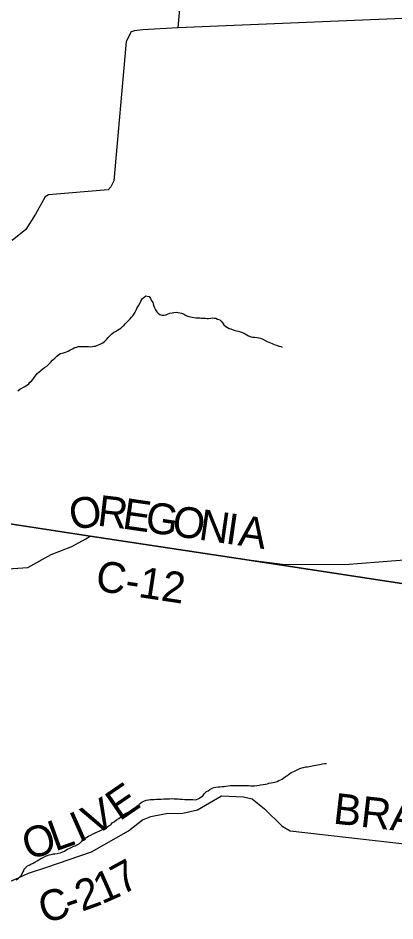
# Model space of a CAD drawing. Extents: x 1310247 to 1664935, y 284496 to 704931.
# Drawn here: x 1518257 to 1521928, y 531602 to 540403 of the extents above; entities that cross this region are included whole.
import ezdxf

# ---------------------------------------------------------------- set-up
doc = ezdxf.new("R2010")
doc.units = 0
for name, color, linetype in [('GM_X_Adjacent_County', 7, 'Continuous'), ('GM_X_County_Road_Text', 7, 'Continuous'), ('GM_X_County_Subdivision_Text', 7, 'Continuous'), ('GM_X_Minor_River_Text', 7, 'Continuous'), ('GM_X_Township_Road', 7, 'Continuous')]:
    doc.layers.add(name, color=color, linetype=linetype)

msp = doc.modelspace()

# ---------------------------------------------------------------- linework, layer by layer
at = {"layer": 'GM_X_Adjacent_County'}
for points in [[(1517394.9, 535593.7), (1518959, 535352.1), (1520400.3, 535135.3), (1523205.2, 534705.2)], [(1523205.2, 534705.2), (1520400.3, 535135.3), (1518959, 535352.1), (1517394.9, 535593.7)]]:
    msp.add_lwpolyline(points, dxfattribs=at)
at = {"layer": 'GM_X_County_Road_Text'}
for points in [[(1520805.2, 535084.3), (1520827.9, 535081.4), (1521439.4, 535075.7), (1522102, 535129), (1522335.8, 535153.4), (1523139.5, 535585.1)], [(1518916.3, 535327.9), (1518959, 535352.1), (1520400.3, 535135.3), (1520805.2, 535084.3)], [(1517551.6, 534122.6), (1517594.9, 534164.3), (1517654.1, 534223.3), (1517703.9, 534829.4), (1517730, 534935.1), (1517761.2, 534994.6), (1517792.1, 535040.1), (1517848.6, 535061.1), (1518108.4, 535030.2), (1518351.2, 535047.7), (1518578, 535173.6), (1518781.8, 535251.9), (1518916.3, 535327.9)], [(1517821.4, 531984.3), (1517926.7, 531936.2), (1518020.5, 531918.4), (1518115.5, 531962.7), (1518230.6, 532010.7), (1518357.9, 532068.4), (1518537.3, 532125.1), (1518970.9, 532275.3), (1519331.4, 532480.9), (1519467.7, 532586.6), (1519548.5, 532621.1), (1519699.3, 532648.3), (1519861.6, 532653.3), (1520004.5, 532686.7), (1520237.5, 532820.6), (1520451.7, 532812.6), (1520537.4, 532792.9), (1520655.8, 532696.6), (1520830.8, 532525), (1520906, 532479.5), (1523392.8, 532196.5)]]:
    msp.add_lwpolyline(points, dxfattribs=at)
at = {"layer": 'GM_X_County_Subdivision_Text'}
for points in [[(1519815.4, 540308.7), (1520022.3, 542634.6), (1520016.9, 542682.8), (1519993.4, 542725.1), (1519939.6, 542751.8), (1517119.7, 542569.6), (1516600.8, 542543.9), (1516476.8, 542563.4), (1516303, 542595.6), (1516134.8, 542753.9), (1515876.2, 543063.6), (1515852.9, 543118), (1515856.4, 543240.2), (1515962.7, 543575.6), (1515933.6, 543660.1), (1515756.3, 543728.3), (1514933.6, 543924.7)], [(1522396, 540413.6), (1519815.4, 540308.7), (1519468.6, 540286.8), (1519390.4, 540277.8), (1519358.3, 540270.1), (1519309.1, 540174.6), (1519188.2, 538815.4), (1519161.4, 538757.6), (1519133, 538727.9), (1518551.7, 538680.9), (1518519.4, 538659.2), (1518425.2, 538490), (1518333.2, 538340.9), (1518199.7, 538234.3)]]:
    msp.add_lwpolyline(points, dxfattribs=at)
at = {"layer": 'GM_X_Minor_River_Text'}
for points in [[(1518634.1, 537107.5), (1518652.6, 537123.2), (1518668.9, 537133), (1518689.2, 537136.6), (1518707.4, 537144.3), (1518727.7, 537150), (1518744, 537157.7), (1518760.3, 537167.4), (1518794.9, 537182.9), (1518809.1, 537190.7), (1518827.4, 537196.3), (1518841.6, 537200.1), (1518863.7, 537201.7), (1518879.8, 537201.4), (1518895.9, 537201.1), (1518920.1, 537200.7), (1518944.2, 537200.2), (1518958.3, 537200), (1518980.5, 537201.6), (1518996.6, 537203.3), (1519010.8, 537205), (1519025, 537210.8), (1519039.2, 537216.6), (1519063.6, 537226.2), (1519081.9, 537235.9), (1519102.5, 537253.6), (1519121, 537273.3), (1519133.5, 537289.2), (1519147.8, 537300.9), (1519170.5, 537324.6), (1519191, 537342.3), (1519205.2, 537348.1), (1519223.7, 537361.8), (1519242, 537371.5), (1519256.3, 537379.3), (1519274.7, 537395), (1519289.1, 537408.8), (1519299.5, 537422.7), (1519313.9, 537436.5), (1519332.4, 537454.2), (1519348.9, 537472), (1519361.4, 537487.8), (1519375.8, 537501.6), (1519386.3, 537519.5), (1519396.7, 537537.4), (1519407.2, 537555.3), (1519413.6, 537571.3), (1519422, 537587.2), (1519432.5, 537605), (1519445.1, 537628.9), (1519453.5, 537644.8), (1519468.2, 537670.7), (1519484.5, 537682.4), (1519500.9, 537694.2), (1519515, 537693.9), (1519533, 537687.6), (1519546.7, 537669.2), (1519554.3, 537653), (1519567.9, 537630.7), (1519571.6, 537616.6), (1519579.2, 537596.3), (1519586.9, 537578.1), (1519594.5, 537559.9), (1519608.1, 537539.6), (1519619.9, 537525.3), (1519637.7, 537512.9), (1519657.7, 537506.5), (1519679.9, 537506.1), (1519698.1, 537511.8), (1519718.4, 537519.5), (1519734.7, 537525.2), (1519756.9, 537530.8), (1519775.1, 537534.5), (1519797.3, 537536.1), (1519815.4, 537533.8), (1519833.4, 537531.4), (1519847.4, 537525.2), (1519867.4, 537518.8), (1519887.3, 537508.3), (1519901.2, 537502.1), (1519921.2, 537495.7), (1519935.2, 537491.4), (1519953.2, 537487), (1519967.3, 537484.8), (1519987.3, 537482.4), (1520001.4, 537482.2), (1520015.5, 537479.9), (1520029.6, 537479.6), (1520043.6, 537479.4), (1520065.7, 537477), (1520081.8, 537476.7), (1520097.9, 537474.4), (1520112, 537476.1), (1520134.2, 537477.7), (1520148.3, 537479.5), (1520166.4, 537477.1), (1520182.5, 537476.8), (1520198.4, 537468.5), (1520222.4, 537460), (1520236.2, 537449.7), (1520249.9, 537429.4)], [(1520249.9, 537429.4), (1520261.6, 537413.1), (1520281.3, 537396.7), (1520297.2, 537386.3), (1520313.1, 537378), (1520329.1, 537373.7), (1520353.1, 537365.2), (1520371, 537356.9), (1520385.1, 537354.6), (1520401.1, 537350.3), (1520423.1, 537345.9), (1520437.1, 537341.6), (1520455, 537333.2), (1520469, 537324.9), (1520484.8, 537314.6), (1520502.8, 537306.3), (1520526.7, 537295.8), (1520544.7, 537291.4), (1520560.8, 537291.1), (1520584.9, 537288.7), (1520600.9, 537286.4), (1520617, 537282.1), (1520635, 537277.7), (1520648.9, 537271.4), (1520670.7, 537257), (1520684.7, 537250.7), (1520700.7, 537244.4), (1520716.6, 537238.1), (1520730.6, 537231.8), (1520744.5, 537225.5), (1520762.5, 537219.2), (1520782.5, 537212.8), (1520798.4, 537206.4), (1520816.4, 537200.1), (1520830.4, 537193.8)], [(1518254.1, 536769), (1518274.6, 536784.7), (1518293, 536796.4), (1518315.4, 536810), (1518333.7, 536819.7), (1518348.1, 536829.5), (1518362.4, 536839.3), (1518372.7, 536853.2), (1518387.1, 536864.9), (1518399.5, 536880.8), (1518414, 536898.6), (1518426.5, 536916.5), (1518443.1, 536938.2), (1518459.5, 536952), (1518482.1, 536969.7), (1518498.5, 536983.4), (1518514.9, 536997.2), (1518537.3, 537010.8), (1518553.8, 537026.6), (1518572.4, 537046.4), (1518593, 537068.1), (1518613.6, 537087.8), (1518634.1, 537107.5)], [(1520932.5, 533056), (1520948.8, 533063.7), (1520963, 533069.5), (1520981.3, 533077.2), (1521001.7, 533086.8), (1521020, 533094.5), (1521036.2, 533098.3), (1521060.4, 533103.8), (1521076.6, 533105.6), (1521092.8, 533109.3), (1521106.9, 533111), (1521123.1, 533114.8), (1521141.3, 533116.4), (1521157.4, 533120.2), (1521177.7, 533123.8), (1521191.8, 533127.6), (1521208, 533131.3), (1521222.2, 533133), (1521244.4, 533136.6), (1521260.5, 533138.3)], [(1519073.8, 532489.4), (1519096.2, 532501), (1519110.5, 532510.8), (1519128.8, 532520.5), (1519145.2, 532532.3), (1519159.5, 532540), (1519174, 532557.9), (1519192.3, 532567.6), (1519214.9, 532589.3), (1519237.3, 532600.9), (1519257.9, 532618.6), (1519272.2, 532630.4), (1519286.5, 532640.2), (1519307, 532653.9), (1519329.3, 532663.5), (1519347.7, 532675.2), (1519370.2, 532690.9), (1519396.8, 532708.5), (1519415.2, 532724.2), (1519435.7, 532737.9), (1519448.1, 532751.7), (1519466.4, 532763.4), (1519482.7, 532771.2), (1519505, 532778.8), (1519527.3, 532782.4), (1519547.5, 532786.1), (1519569.7, 532787.7), (1519583.7, 532787.4), (1519603.9, 532789), (1519618, 532790.8), (1519650.2, 532790.2), (1519676.4, 532791.7), (1519692.5, 532791.4), (1519706.7, 532793.2), (1519730.8, 532792.7), (1519753, 532794.3), (1519777.1, 532791.9), (1519801.3, 532791.4), (1519817.4, 532791.2), (1519831.4, 532788.9), (1519845.5, 532788.6), (1519859.6, 532788.4), (1519879.6, 532786), (1519893.7, 532785.7), (1519907.8, 532785.5), (1519932, 532785), (1519960.1, 532784.5), (1519980.3, 532784.2), (1519996.4, 532785.9), (1520010.6, 532791.6), (1520024.9, 532799.4), (1520041.3, 532811.2), (1520055.6, 532822.9), (1520070.2, 532842.8), (1520092.8, 532864.5), (1520109.1, 532872.2), (1520125.4, 532883.9), (1520145.8, 532895.6), (1520162.1, 532903.4), (1520184.3, 532907), (1520204.5, 532908.6), (1520224.7, 532910.2), (1520244.8, 532911.9), (1520263, 532911.6), (1520281.2, 532915.2), (1520303.4, 532918.9), (1520325.6, 532922.5), (1520345.8, 532924.1), (1520359.9, 532923.8), (1520378, 532923.5), (1520394.1, 532923.2), (1520408.2, 532922.9), (1520422.2, 532922.7), (1520442.4, 532922.3), (1520466.5, 532921.9), (1520480.6, 532921.6), (1520502.7, 532921.2), (1520520.8, 532920.9), (1520541, 532920.5), (1520559.1, 532920.2), (1520581.3, 532923.8), (1520605.5, 532925.4), (1520619.7, 532929.1), (1520643.9, 532930.7), (1520666.1, 532936.3), (1520686.4, 532940), (1520700.5, 532943.7), (1520720.7, 532947.4), (1520743, 532953), (1520767.3, 532958.6), (1520781.5, 532962.3), (1520795.7, 532970.1), (1520812, 532977.8), (1520828.3, 532985.6), (1520844.7, 532997.3), (1520861, 533009.1), (1520875.3, 533016.8), (1520889.7, 533028.6), (1520904, 533040.4), (1520918.3, 533048.2), (1520932.5, 533056)], [(1518239.5, 532004.5), (1518260, 532020.2), (1518276.5, 532035.9), (1518288.9, 532049.8), (1518297.2, 532063.7), (1518311.9, 532089.5), (1518316.3, 532105.5), (1518330.8, 532123.3), (1518349.3, 532141.1), (1518363.5, 532146.8), (1518381.8, 532154.5), (1518402.1, 532164.2), (1518420.5, 532175.9), (1518443, 532189.6), (1518459.3, 532199.3), (1518479.7, 532211), (1518500, 532220.7), (1518524.5, 532232.3), (1518542.8, 532240), (1518559, 532245.7), (1518579.2, 532251.4), (1518599.5, 532255), (1518615.6, 532256.7), (1518635.8, 532260.4), (1518652, 532264.1), (1518670.2, 532267.8), (1518684.4, 532273.5), (1518708.8, 532283.1), (1518723.1, 532290.9), (1518737.4, 532300.7), (1518761.8, 532312.3), (1518780.1, 532320), (1518798.4, 532329.7), (1518812.6, 532333.5), (1518832.9, 532343.1), (1518853.4, 532358.8), (1518878.1, 532380.5), (1518894.6, 532398.3), (1518910.9, 532410), (1518925.2, 532417.8), (1518943.5, 532427.5), (1518965.9, 532439.1), (1518988.4, 532450.8), (1519008.7, 532460.4), (1519031.1, 532472.1), (1519053.4, 532479.7), (1519073.8, 532489.4)]]:
    msp.add_lwpolyline(points, dxfattribs=at)

# ---------------------------------------------------------------- texts
at = {"layer": 'GM_X_Township_Road'}
for s, rotation, p in [('O', 11.01774, (1518785.8, 535407.3)), ('R', 353.32664, (1519020.6, 535456.8)), ('E', 351.74323, (1519263.1, 535428.5)), ('G', 351.74266, (1519485.2, 535396.2)), ('O', 351.73853, (1519746.5, 535358.3)), ('N', 351.74338, (1520007.7, 535320.4)), ('I', 351.74591, (1520269, 535282.5)), ('A', 351.74266, (1520391, 535264.8)), ('C-12', 351.38498, (1519000.9, 534824.3)), ('E', 34.40298, (1519245.5, 532570.6)), ('V', 29.34809, (1518990.8, 532425.9)), ('BRANCH', 353.53229, (1521318.6, 532553)), ('I', 23.89681, (1518850.3, 532362.1)), ('O', 17.51679, (1518353.4, 532193.4)), ('L', 19.86951, (1518617.9, 532277.2)), ('7', 28.75465, (1519266.8, 531849.3)), ('2', 19.80176, (1518877.3, 531691.1)), ('1', 23.81223, (1519072.4, 531762.2)), ('C', 16.8327, (1518509, 531573.7)), ('-', 19.3069, (1518758.3, 531649.4))]:
    msp.add_text(s, height=300, rotation=rotation, dxfattribs=at).set_placement(p)

doc.saveas('drawing.dxf')
